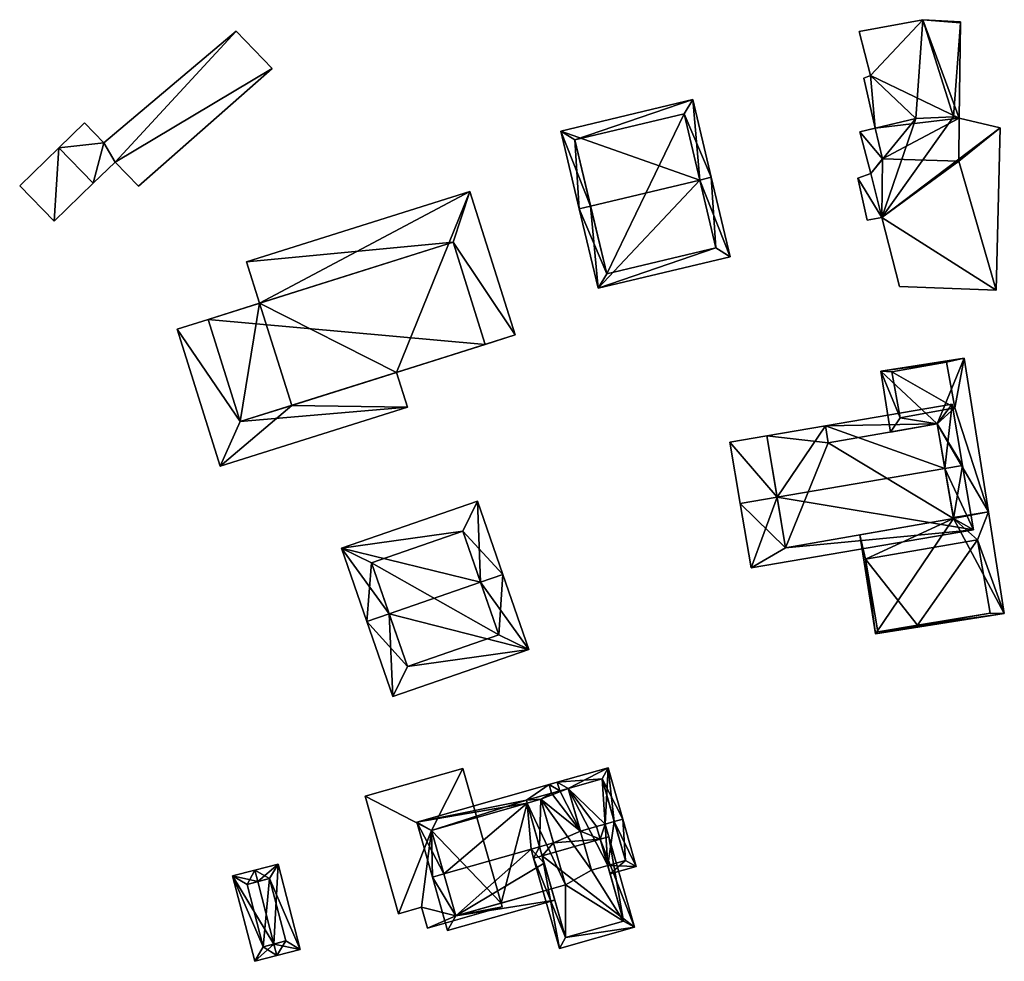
# Model space of a CAD drawing. Header units: inches. Extents: x 2685601 to 2690022, y 1235992 to 1239010.
# Tile 291 of 390: x 2688920 to 2689003, y 1237808 to 1237888. Entities that reach past the tile are written whole.
import ezdxf

# ---------------------------------------------------------------- set-up
doc = ezdxf.new("R2010")
doc.units = ezdxf.units.IN
doc.header["$MEASUREMENT"] = 0
doc.layers.add('Gebaeude Einzelhaus', color=10, linetype='Continuous')
doc.layers.add('Offenes Gebaeude', color=10, linetype='Continuous')

msp = doc.modelspace()

# ---------------------------------------------------------------- meshes
at = {"layer": 'Gebaeude Einzelhaus'}
mesh = msp.add_polyface(dxfattribs=at)
corners = [(2688999.284, 1237887.834, 469.755), (2688999.285, 1237887.893, 469.755), (2688996.1, 1237888.085, 469.755), (2688991.666, 1237883.367, 469.755), (2688990.701, 1237887.078, 469.755), (2688995.506, 1237879.743, 469.755), (2688998.692, 1237879.874, 469.755), (2688992.068, 1237878.909, 469.755), (2688991.09, 1237883.137, 469.755), (2688999.175, 1237879.759, 469.755), (2688992.068, 1237878.909, 459.664), (2688991.09, 1237883.137, 459.664), (2688999.175, 1237879.759, 459.664), (2688999.284, 1237887.834, 459.664), (2688999.285, 1237887.893, 459.664), (2688996.1, 1237888.085, 459.664), (2688990.701, 1237887.078, 459.664), (2688991.666, 1237883.367, 459.664), (2688999.126, 1237876.118, 459.664), (2688992.668, 1237876.319, 459.664)]
mesh.append_faces([[corners[k] for k in face] for face in [(0, 6, 9), (5, 3, 7), (7, 3, 8), (0, 2, 6), (6, 2, 5), (5, 2, 3), (3, 2, 4), (0, 1, 2)]], dxfattribs={"color": 13})
mesh.append_faces([[corners[k] for k in face] for face in [(12, 15, 13), (13, 15, 14), (12, 17, 15), (15, 17, 16), (12, 10, 17), (17, 10, 11), (12, 19, 10), (12, 18, 19), (8, 3, 11), (11, 3, 17), (3, 4, 17), (17, 4, 16), (4, 2, 16), (16, 2, 15), (2, 1, 15), (15, 1, 14), (1, 0, 14), (14, 0, 13), (13, 0, 12), (12, 0, 9), (11, 10, 8), (8, 10, 7)]], dxfattribs={"color": 41})
mesh = msp.add_polyface(dxfattribs=at)
corners = [(2688977.22, 1237874.528, 472.434), (2688968.615, 1237865.389, 465.987), (2688979.79, 1237868.048, 465.987), (2688967.99, 1237872.331, 472.434), (2688967.018, 1237872.1, 472.434), (2688978.193, 1237874.759, 472.434), (2688976.63, 1237881.325, 465.608), (2688965.455, 1237878.665, 465.608), (2688978.586, 1237868.789, 466.921), (2688975.889, 1237880.12, 466.62), (2688966.659, 1237877.924, 466.619), (2688969.356, 1237866.593, 466.921), (2688978.586, 1237868.789, 457.394), (2688975.889, 1237880.12, 457.394), (2688966.659, 1237877.924, 457.394), (2688969.356, 1237866.593, 457.394)]
mesh.append_faces([[corners[k] for k in face] for face in [(1, 11, 8), (3, 11, 4), (10, 3, 4), (4, 11, 1), (7, 10, 4), (9, 10, 6), (6, 10, 7), (0, 9, 5), (8, 0, 5), (5, 9, 6), (1, 8, 2), (2, 8, 5), (0, 7, 3), (3, 7, 4), (5, 6, 0), (0, 6, 7), (0, 2, 5), (4, 1, 3), (3, 1, 0), (0, 1, 2)]], dxfattribs={"color": 13})
mesh.append_faces([[corners[k] for k in face] for face in [(13, 15, 14), (12, 15, 13), (8, 15, 12), (11, 15, 8), (3, 15, 11), (14, 15, 10), (10, 15, 3), (13, 14, 10), (9, 13, 10), (12, 13, 9), (0, 12, 9), (8, 12, 0)]], dxfattribs={"color": 41})
mesh = msp.add_polyface(dxfattribs=at)
corners = [(2688992.613, 1237871.359, 471.655), (2688994.104, 1237865.515, 471.655), (2689002.287, 1237865.217, 471.655), (2689002.627, 1237878.938, 471.655), (2688998.692, 1237879.874, 471.655), (2688995.506, 1237879.743, 471.655), (2688991.692, 1237875.07, 471.655), (2688990.771, 1237878.595, 471.655), (2688990.585, 1237874.701, 471.655), (2688991.373, 1237871.13, 471.655), (2688992.068, 1237878.909, 469.755), (2688990.771, 1237878.595, 459.664), (2688995.506, 1237879.743, 469.755), (2688992.068, 1237878.909, 459.664), (2688991.692, 1237875.07, 459.664), (2688990.585, 1237874.701, 459.664), (2688991.373, 1237871.13, 459.664), (2688992.613, 1237871.359, 459.664), (2688994.104, 1237865.515, 459.664), (2689002.287, 1237865.217, 459.664), (2689002.627, 1237878.938, 459.664), (2688999.175, 1237879.759, 469.755), (2688999.175, 1237879.759, 459.664), (2688998.692, 1237879.874, 469.755), (2688992.668, 1237876.319, 459.664), (2688999.126, 1237876.118, 459.664)]
mesh.append_faces([[corners[k] for k in face] for face in [(0, 8, 9), (0, 6, 8), (0, 5, 6), (6, 5, 7), (0, 4, 5), (0, 3, 4), (0, 2, 3), (0, 1, 2)]], dxfattribs={"color": 13})
mesh.append_faces([[corners[k] for k in face] for face in [(17, 19, 18), (17, 25, 19), (19, 25, 20), (20, 25, 22), (17, 24, 25), (24, 11, 13), (17, 14, 24), (24, 14, 11), (17, 15, 14), (17, 16, 15), (5, 4, 12), (12, 4, 23), (4, 21, 23), (21, 20, 22), (4, 3, 21), (21, 3, 20), (3, 2, 20), (20, 2, 19), (2, 1, 19), (19, 1, 18), (1, 0, 18), (18, 0, 17), (0, 9, 17), (17, 9, 16), (9, 8, 16), (16, 8, 15), (8, 6, 15), (15, 6, 14), (6, 7, 14), (14, 7, 11), (11, 10, 13), (10, 5, 12), (11, 7, 10), (10, 7, 5)]], dxfattribs={"color": 41})
mesh = msp.add_polyface(dxfattribs=at)
corners = [(2688923.011, 1237877.254, 459.093), (2688919.695, 1237874.04, 459.093), (2688922.601, 1237871.041, 459.093), (2688925.918, 1237874.254, 459.093), (2688923.012, 1237877.253, 457.66), (2688923.012, 1237877.253, 457.56), (2688919.695, 1237874.04, 450.467), (2688923.011, 1237877.254, 450.467), (2688922.601, 1237871.041, 450.467), (2688925.918, 1237874.254, 457.56), (2688925.918, 1237874.254, 450.467), (2688925.918, 1237874.254, 457.66)]
mesh.append_faces([[corners[k] for k in face] for face in [(0, 2, 3), (0, 1, 2)]], dxfattribs={"color": 13})
mesh.append_faces([[corners[k] for k in face] for face in [(6, 7, 8), (8, 7, 10), (7, 5, 10), (10, 5, 9), (4, 3, 11), (4, 0, 3), (2, 11, 3), (2, 9, 11), (2, 8, 9), (9, 8, 10), (2, 1, 8), (8, 1, 6), (1, 5, 6), (6, 5, 7), (1, 4, 5), (1, 0, 4)]], dxfattribs={"color": 41})
mesh = msp.add_polyface(dxfattribs=at)
corners = [(2688956.358, 1237869.275, 462.761), (2688959.08, 1237860.637, 462.761), (2688961.603, 1237861.432, 462.761), (2688957.782, 1237873.557, 462.761), (2688938.889, 1237867.603, 462.761), (2688939.988, 1237864.116, 462.761), (2688957.782, 1237873.557, 451.278), (2688961.603, 1237861.432, 451.278), (2688938.889, 1237867.603, 451.278), (2688939.988, 1237864.116, 451.278), (2688951.569, 1237858.27, 462.761), (2688951.569, 1237858.27, 451.278), (2688942.71, 1237855.478, 451.278)]
mesh.append_faces([[corners[k] for k in face] for face in [(0, 4, 5), (0, 3, 4), (0, 2, 3), (0, 1, 2)]], dxfattribs={"color": 13})
mesh.append_faces([[corners[k] for k in face] for face in [(9, 11, 12), (8, 6, 9), (9, 6, 11), (11, 6, 7), (1, 7, 2), (1, 11, 7), (1, 10, 11), (8, 9, 4), (4, 9, 5), (4, 3, 8), (8, 3, 6), (3, 2, 6), (6, 2, 7)]], dxfattribs={"color": 41})
mesh = msp.add_polyface(dxfattribs=at)
corners = [(2688959.08, 1237860.637, 465.893), (2688935.627, 1237862.742, 465.893), (2688938.349, 1237854.104, 465.893), (2688956.358, 1237869.275, 465.893), (2688956.358, 1237869.275, 462.761), (2688959.08, 1237860.637, 462.761), (2688939.988, 1237864.116, 451.278), (2688935.627, 1237862.742, 451.278), (2688935.627, 1237862.742, 462.761), (2688939.988, 1237864.116, 462.761), (2688938.349, 1237854.104, 462.761), (2688951.569, 1237858.27, 462.761), (2688938.349, 1237854.104, 451.278), (2688942.71, 1237855.478, 451.278)]
mesh.append_faces([[corners[k] for k in face] for face in [(3, 1, 0), (0, 1, 2)]], dxfattribs={"color": 13})
mesh.append_faces([[corners[k] for k in face] for face in [(7, 6, 12), (12, 6, 13), (2, 11, 0), (0, 11, 5), (2, 10, 11), (2, 1, 10), (10, 1, 8), (9, 3, 4), (9, 1, 3), (6, 8, 9), (9, 8, 1), (6, 7, 8), (3, 0, 4), (4, 0, 5)]], dxfattribs={"color": 41})
mesh = msp.add_polyface(dxfattribs=at)
corners = [(2688938.349, 1237854.104, 462.761), (2688936.654, 1237850.338, 462.761), (2688952.496, 1237855.33, 462.761), (2688933.006, 1237861.916, 462.761), (2688951.569, 1237858.27, 462.761), (2688935.627, 1237862.742, 462.761), (2688936.654, 1237850.338, 451.278), (2688933.006, 1237861.916, 451.278), (2688952.496, 1237855.33, 451.278), (2688951.569, 1237858.27, 451.278), (2688935.627, 1237862.742, 451.278), (2688938.349, 1237854.104, 451.278), (2688942.71, 1237855.478, 451.278)]
mesh.append_faces([[corners[k] for k in face] for face in [(3, 0, 5), (0, 2, 4), (3, 1, 0), (0, 1, 2)]], dxfattribs={"color": 13})
mesh.append_faces([[corners[k] for k in face] for face in [(6, 12, 8), (8, 12, 9), (6, 11, 12), (6, 7, 11), (11, 7, 10), (5, 10, 3), (3, 10, 7), (4, 2, 9), (9, 2, 8), (2, 1, 8), (8, 1, 6), (1, 3, 6), (6, 3, 7)]], dxfattribs={"color": 41})
mesh = msp.add_polyface(dxfattribs=at)
corners = [(2688997.297, 1237853.91, 467.552), (2689001.629, 1237846.465, 467.552), (2688999.577, 1237859.478, 467.552), (2688998.674, 1237845.999, 467.552), (2688992.541, 1237858.369, 467.552), (2688993.352, 1237853.224, 467.552), (2688994.169, 1237854.436, 467.552), (2688998.786, 1237855.258, 467.552), (2688998.097, 1237859.13, 467.552), (2688993.48, 1237858.308, 467.552), (2688998.097, 1237859.13, 460.752), (2688998.786, 1237855.258, 460.752), (2688993.48, 1237858.308, 460.752), (2688994.169, 1237854.436, 460.752)]
mesh.append_faces([[corners[k] for k in face] for face in [(8, 2, 7), (7, 2, 1), (6, 4, 9), (9, 4, 8), (8, 4, 2), (6, 5, 4), (0, 6, 7), (0, 7, 1), (3, 0, 1), (6, 0, 5), (0, 4, 5), (0, 2, 4), (3, 1, 0), (0, 1, 2)]], dxfattribs={"color": 13})
mesh.append_faces([[corners[k] for k in face] for face in [(11, 13, 12), (11, 12, 10), (7, 13, 11), (6, 13, 7), (12, 13, 9), (9, 13, 6), (10, 12, 8), (8, 12, 9), (11, 10, 7), (7, 10, 8)]], dxfattribs={"color": 41})
mesh = msp.add_polyface(dxfattribs=at)
corners = [(2688997.954, 1237850.132, 474.393), (2689000.374, 1237844.944, 470.348), (2688999.446, 1237850.386, 474.393), (2688983.757, 1237847.713, 474.393), (2688981.579, 1237841.741, 470.348), (2688980.651, 1237847.184, 474.393), (2688998.563, 1237855.571, 470.348), (2688987.844, 1237853.745, 470.348), (2688982.882, 1237852.9, 470.348), (2688979.768, 1237852.369, 470.348), (2688984.478, 1237843.442, 471.22), (2688998.689, 1237845.91, 471.253), (2688997.297, 1237853.91, 471.444), (2688988.091, 1237852.31, 471.468), (2688984.478, 1237843.442, 460.752), (2688982.882, 1237852.9, 460.752), (2688998.689, 1237845.91, 467.552), (2688998.689, 1237845.91, 460.752), (2688997.297, 1237853.91, 467.552), (2688997.297, 1237853.91, 460.752), (2688988.091, 1237852.31, 460.752), (2688987.844, 1237853.745, 460.752)]
mesh.append_faces([[corners[k] for k in face] for face in [(8, 3, 9), (9, 3, 5), (2, 12, 6), (6, 12, 7), (7, 12, 13), (2, 0, 12), (1, 11, 2), (2, 11, 0), (4, 10, 1), (1, 10, 11), (4, 5, 10), (10, 5, 3), (3, 9, 5), (3, 8, 9), (0, 7, 3), (3, 7, 8), (2, 6, 0), (0, 6, 7), (4, 3, 5), (4, 1, 3), (3, 1, 0), (0, 1, 2)]], dxfattribs={"color": 13})
mesh.append_faces([[corners[k] for k in face] for face in [(14, 20, 17), (17, 20, 19), (14, 15, 20), (20, 15, 21), (8, 7, 15), (15, 7, 21), (7, 20, 21), (7, 13, 20), (13, 18, 20), (20, 18, 19), (13, 12, 18), (18, 16, 19), (19, 16, 17), (0, 11, 12), (12, 11, 18), (18, 11, 16), (16, 14, 17), (11, 10, 16), (16, 10, 14), (3, 8, 10), (10, 8, 14), (14, 8, 15)]], dxfattribs={"color": 41})
mesh = msp.add_polyface(dxfattribs=at)
corners = [(2688958.677, 1237840.538, 470.562), (2688962.764, 1237834.835, 467.148), (2688960.568, 1237841.191, 470.562), (2688950.947, 1237837.866, 470.562), (2688951.254, 1237830.856, 467.148), (2688949.056, 1237837.213, 470.562), (2688958.428, 1237847.381, 467.148), (2688946.918, 1237843.403, 467.148), (2688960.22, 1237836.073, 468.164), (2688952.49, 1237833.4, 468.164), (2688957.191, 1237844.838, 468.19), (2688949.461, 1237842.165, 468.191), (2688960.22, 1237836.073, 457.046), (2688957.191, 1237844.838, 457.046), (2688949.461, 1237842.165, 457.046), (2688952.49, 1237833.4, 457.046)]
mesh.append_faces([[corners[k] for k in face] for face in [(3, 9, 5), (11, 3, 5), (5, 9, 4), (10, 11, 7), (7, 11, 5), (6, 10, 7), (0, 10, 2), (8, 0, 2), (2, 10, 6), (1, 9, 8), (4, 9, 1), (1, 8, 2), (0, 7, 3), (3, 7, 5), (2, 6, 0), (0, 6, 7), (4, 3, 5), (4, 1, 3), (3, 1, 0), (0, 1, 2)]], dxfattribs={"color": 13})
mesh.append_faces([[corners[k] for k in face] for face in [(12, 15, 14), (12, 14, 13), (9, 15, 12), (9, 12, 8), (14, 15, 3), (3, 15, 9), (11, 14, 3), (13, 14, 10), (10, 14, 11), (12, 13, 0), (0, 13, 10), (8, 12, 0)]], dxfattribs={"color": 41})
mesh = msp.add_polyface(dxfattribs=at)
corners = [(2688998.689, 1237845.91, 467.552), (2689001.629, 1237846.465, 467.552), (2688998.674, 1237845.999, 467.552), (2689002.98, 1237837.895, 467.552), (2688992.076, 1237836.177, 467.552), (2688990.759, 1237844.533, 467.552), (2688995.649, 1237836.839, 467.552), (2689000.703, 1237844.11, 467.552), (2689001.774, 1237837.9, 467.552), (2688991.237, 1237842.477, 467.552), (2688992.292, 1237836.327, 467.552), (2688995.638, 1237836.906, 467.552), (2688992.292, 1237836.327, 460.752), (2688991.237, 1237842.477, 460.752), (2688995.638, 1237836.906, 460.752), (2688995.649, 1237836.839, 460.752), (2689001.774, 1237837.9, 460.752), (2689000.703, 1237844.11, 460.752)]
mesh.append_faces([[corners[k] for k in face] for face in [(6, 10, 11), (0, 7, 9), (7, 0, 1), (1, 0, 2), (9, 5, 0), (6, 4, 10), (10, 4, 9), (9, 4, 5), (7, 3, 8), (8, 3, 6), (3, 7, 1), (6, 3, 4), (3, 0, 4), (4, 0, 5), (3, 1, 0), (0, 1, 2)]], dxfattribs={"color": 13})
mesh.append_faces([[corners[k] for k in face] for face in [(15, 14, 16), (16, 14, 17), (17, 14, 13), (13, 14, 12), (9, 7, 13), (13, 7, 17), (7, 8, 17), (17, 8, 16), (8, 6, 16), (16, 6, 15), (6, 11, 15), (15, 11, 14), (11, 10, 14), (14, 10, 12), (10, 9, 12), (12, 9, 13)]], dxfattribs={"color": 41})
mesh = msp.add_polyface(dxfattribs=at)
corners = [(2688954.52, 1237819.543, 462.992), (2688948.906, 1237822.426, 462.992), (2688951.731, 1237812.504, 462.992), (2688957.175, 1237824.781, 462.993), (2688953.678, 1237813.059, 462.992), (2688956.58, 1237812.309, 462.992), (2688954.184, 1237811.281, 462.992), (2688960.506, 1237813.083, 462.992), (2688960.415, 1237813.401, 462.992), (2688958.356, 1237820.635, 462.992), (2688960.506, 1237813.083, 457.224), (2688954.184, 1237811.281, 457.224), (2688960.415, 1237813.401, 457.224), (2688957.175, 1237824.781, 457.224), (2688958.356, 1237820.635, 457.224), (2688948.906, 1237822.426, 457.224), (2688951.731, 1237812.504, 457.224), (2688953.678, 1237813.059, 457.224), (2688956.58, 1237812.309, 457.224), (2688954.52, 1237819.543, 457.224)]
mesh.append_faces([[corners[k] for k in face] for face in [(3, 0, 9), (5, 7, 8), (5, 6, 7), (0, 4, 5), (5, 4, 6), (0, 2, 4), (3, 1, 0), (0, 1, 2)]], dxfattribs={"color": 13})
mesh.append_faces([[corners[k] for k in face] for face in [(10, 18, 12), (19, 13, 14), (19, 15, 13), (19, 16, 15), (18, 17, 19), (19, 17, 16), (10, 11, 18), (18, 11, 17), (6, 4, 11), (11, 4, 17), (4, 2, 17), (17, 2, 16), (2, 1, 16), (16, 1, 15), (1, 3, 15), (15, 3, 13), (13, 9, 14), (13, 3, 9), (8, 7, 12), (12, 7, 10), (7, 6, 10), (10, 6, 11)]], dxfattribs={"color": 41})
mesh = msp.add_polyface(dxfattribs=at)
corners = [(2688966.094, 1237823.099, 468.453), (2688969.474, 1237824.841, 468.049), (2688965.168, 1237823.615, 468.049), (2688969.214, 1237820.082, 470.478), (2688969.987, 1237820.303, 470.478), (2688970.708, 1237820.508, 470.478), (2688965.373, 1237822.893, 468.453), (2688968.493, 1237819.877, 470.478), (2688967.123, 1237819.487, 470.478), (2688971.851, 1237816.493, 468.049), (2688969.431, 1237816.583, 468.485), (2688969.636, 1237815.862, 468.049), (2688968.958, 1237823.915, 468.453), (2688970.925, 1237817.009, 468.485), (2688970.925, 1237817.009, 457.224), (2688968.958, 1237823.915, 457.224), (2688966.094, 1237823.099, 457.224), (2688969.431, 1237816.583, 457.224), (2688968.061, 1237816.193, 457.224)]
mesh.append_faces([[corners[k] for k in face] for face in [(9, 13, 5), (5, 13, 4), (9, 11, 13), (13, 11, 10), (2, 0, 6), (2, 12, 0), (12, 5, 4), (2, 1, 12), (12, 1, 5), (9, 10, 11), (10, 3, 7), (9, 4, 10), (10, 4, 3), (9, 5, 4), (3, 0, 7), (7, 0, 8), (0, 2, 6), (5, 1, 4), (4, 1, 3), (3, 1, 0), (0, 1, 2)]], dxfattribs={"color": 13})
mesh.append_faces([[corners[k] for k in face] for face in [(17, 15, 14), (17, 16, 15), (17, 18, 16), (14, 13, 17), (17, 13, 10), (15, 16, 12), (12, 16, 0), (12, 14, 15), (4, 13, 12), (12, 13, 14)]], dxfattribs={"color": 41})
mesh = msp.add_polyface(dxfattribs=at)
corners = [(2688962.951, 1237817.964, 470.652), (2688956.58, 1237812.309, 468.604), (2688964.065, 1237816.788, 469.855), (2688955.568, 1237815.862, 470.652), (2688963.672, 1237818.169, 470.652), (2688964.684, 1237814.616, 468.603), (2688954.606, 1237815.588, 470.652), (2688955.893, 1237811.073, 468.049), (2688964.958, 1237813.654, 468.049), (2688962.555, 1237822.09, 468.454), (2688964.476, 1237823.418, 468.049), (2688953.285, 1237820.23, 468.049), (2688964.682, 1237822.696, 468.454), (2688962.624, 1237821.849, 468.588), (2688963.789, 1237822.181, 468.589), (2688964.837, 1237818.501, 470.652), (2688954.52, 1237819.543, 468.588), (2688958.356, 1237820.635, 462.992), (2688962.624, 1237821.849, 457.224), (2688958.356, 1237820.635, 457.224), (2688954.52, 1237819.543, 462.992), (2688956.58, 1237812.309, 462.992), (2688960.415, 1237813.401, 462.992), (2688964.684, 1237814.616, 457.224), (2688960.415, 1237813.401, 457.224), (2688956.58, 1237812.309, 457.224), (2688954.52, 1237819.543, 457.224), (2688965.849, 1237814.948, 457.224), (2688963.789, 1237822.181, 457.224)]
mesh.append_faces([[corners[k] for k in face] for face in [(11, 16, 6), (6, 16, 3), (10, 9, 11), (11, 9, 16), (16, 9, 13), (10, 12, 9), (7, 1, 8), (8, 1, 5), (7, 6, 1), (1, 6, 3), (13, 4, 14), (14, 4, 15), (13, 0, 4), (13, 3, 0), (9, 11, 13), (13, 11, 3), (3, 11, 6), (12, 10, 9), (9, 10, 11), (5, 1, 8), (8, 1, 7), (7, 1, 6), (6, 1, 3), (1, 5, 2), (0, 2, 4), (3, 1, 0), (0, 1, 2)]], dxfattribs={"color": 13})
mesh.append_faces([[corners[k] for k in face] for face in [(24, 18, 23), (23, 18, 27), (27, 18, 28), (24, 19, 18), (24, 26, 19), (24, 25, 26), (23, 22, 24), (22, 1, 21), (23, 5, 22), (22, 5, 1), (1, 16, 21), (21, 16, 20), (1, 3, 16), (13, 17, 16), (16, 17, 20), (13, 18, 17), (17, 18, 19)]], dxfattribs={"color": 41})
mesh = msp.add_polyface(dxfattribs=at)
corners = [(2688968.8, 1237818.799, 471.083), (2688971.696, 1237811.365, 466.912), (2688969.521, 1237819.004, 471.083), (2688963.891, 1237817.4, 471.083), (2688965.345, 1237809.556, 466.912), (2688963.17, 1237817.195, 471.083), (2688967.123, 1237819.487, 470.478), (2688963.789, 1237822.181, 468.589), (2688964.837, 1237818.501, 470.652), (2688964.682, 1237822.696, 468.454), (2688962.555, 1237822.09, 468.454), (2688962.624, 1237821.849, 468.588), (2688963.672, 1237818.169, 470.652), (2688962.951, 1237817.964, 470.652), (2688969.214, 1237820.082, 470.478), (2688968.493, 1237819.877, 470.478), (2688965.373, 1237822.893, 468.453), (2688966.094, 1237823.099, 468.453), (2688964.476, 1237823.418, 468.049), (2688965.168, 1237823.615, 468.049), (2688965.861, 1237810.483, 467.306), (2688970.77, 1237811.881, 467.306), (2688969.431, 1237816.583, 468.485), (2688969.431, 1237816.583, 457.224), (2688970.77, 1237811.881, 457.224), (2688966.094, 1237823.099, 457.224), (2688962.555, 1237822.09, 457.224), (2688962.624, 1237821.849, 457.224), (2688964.684, 1237814.616, 468.603), (2688964.684, 1237814.616, 457.224), (2688965.861, 1237810.483, 457.224), (2688964.065, 1237816.788, 469.855), (2688965.849, 1237814.948, 457.224), (2688968.061, 1237816.193, 457.224), (2688963.789, 1237822.181, 457.224)]
mesh.append_faces([[corners[k] for k in face] for face in [(5, 12, 3), (5, 13, 12), (16, 18, 19), (16, 9, 18), (14, 0, 15), (14, 2, 0), (1, 21, 2), (2, 21, 0), (1, 20, 21), (20, 5, 3), (1, 4, 20), (20, 4, 5), (9, 16, 18), (18, 16, 19), (9, 6, 16), (16, 6, 17), (6, 0, 15), (15, 0, 14), (14, 0, 2), (3, 12, 5), (5, 12, 13), (6, 8, 0), (0, 8, 3), (3, 8, 12), (11, 7, 10), (10, 7, 9), (9, 7, 6), (6, 7, 8), (4, 3, 5), (4, 1, 3), (3, 1, 0), (0, 1, 2)]], dxfattribs={"color": 13})
mesh.append_faces([[corners[k] for k in face] for face in [(33, 34, 25), (25, 34, 26), (26, 34, 27), (33, 32, 34), (32, 30, 29), (23, 24, 33), (33, 24, 32), (32, 24, 30), (21, 20, 24), (24, 20, 30), (28, 3, 31), (31, 3, 12), (30, 20, 29), (29, 20, 28), (28, 20, 3), (26, 27, 10), (10, 27, 11), (9, 26, 10), (17, 25, 16), (16, 25, 9), (9, 25, 26), (22, 21, 23), (23, 21, 24), (15, 0, 22), (22, 0, 21)]], dxfattribs={"color": 41})
mesh = msp.add_polyface(dxfattribs=at)
corners = [(2688941.204, 1237809.935, 462.219), (2688937.703, 1237815.698, 460.618), (2688939.581, 1237808.479, 460.618), (2688939.83, 1237815.219, 462.219), (2688939.578, 1237816.186, 462.219), (2688941.456, 1237808.968, 462.219), (2688943.429, 1237809.48, 460.618), (2688941.551, 1237816.699, 460.618), (2688940.298, 1237809.699, 461.445), (2688942.209, 1237810.196, 461.404), (2688940.835, 1237815.48, 461.403), (2688938.923, 1237814.983, 461.445), (2688942.209, 1237810.196, 455.249), (2688940.835, 1237815.48, 455.249), (2688938.923, 1237814.983, 455.249), (2688940.298, 1237809.699, 455.249)]
mesh.append_faces([[corners[k] for k in face] for face in [(11, 8, 1), (3, 11, 4), (10, 3, 4), (4, 11, 1), (7, 10, 4), (9, 10, 6), (6, 10, 7), (8, 0, 5), (5, 0, 9), (5, 9, 6), (1, 8, 2), (2, 8, 5), (0, 7, 3), (3, 7, 4), (5, 6, 0), (0, 6, 7), (0, 2, 5), (4, 1, 3), (3, 1, 0), (0, 1, 2)]], dxfattribs={"color": 13})
mesh.append_faces([[corners[k] for k in face] for face in [(13, 15, 14), (12, 15, 13), (8, 15, 0), (9, 15, 12), (0, 15, 9), (14, 15, 11), (11, 15, 8), (3, 14, 11), (13, 14, 10), (10, 14, 3), (12, 13, 10), (9, 12, 10)]], dxfattribs={"color": 41})
at = {"layer": 'Offenes Gebaeude'}
mesh = msp.add_polyface(dxfattribs=at)
corners = [(2688927.77, 1237876.049, 457.66), (2688929.733, 1237874.024, 457.66), (2688941.054, 1237883.969, 457.66), (2688938.016, 1237887.104, 457.66), (2688926.818, 1237877.673, 457.66), (2688923.012, 1237877.253, 457.66), (2688925.184, 1237879.359, 457.66), (2688925.918, 1237874.254, 457.66), (2688925.184, 1237879.359, 457.56), (2688923.012, 1237877.253, 457.56), (2688925.918, 1237874.254, 457.56), (2688927.77, 1237876.049, 457.56), (2688929.733, 1237874.024, 457.56), (2688941.054, 1237883.969, 457.56), (2688938.016, 1237887.104, 457.56), (2688926.818, 1237877.673, 457.56)]
mesh.append_faces([[corners[k] for k in face] for face in [(0, 4, 7), (7, 4, 5), (5, 4, 6), (0, 3, 4), (0, 2, 3), (0, 1, 2)]], dxfattribs={"color": 13})
mesh.append_faces([[corners[k] for k in face] for face in [(11, 13, 12), (11, 14, 13), (8, 15, 9), (9, 15, 10), (10, 15, 11), (11, 15, 14), (6, 4, 8), (8, 4, 15), (4, 3, 15), (15, 3, 14), (3, 2, 14), (14, 2, 13), (2, 1, 13), (13, 1, 12), (1, 0, 12), (12, 0, 11), (7, 11, 0), (7, 10, 11), (6, 8, 5), (5, 8, 9)]], dxfattribs={"color": 41})

doc.saveas('drawing.dxf')
